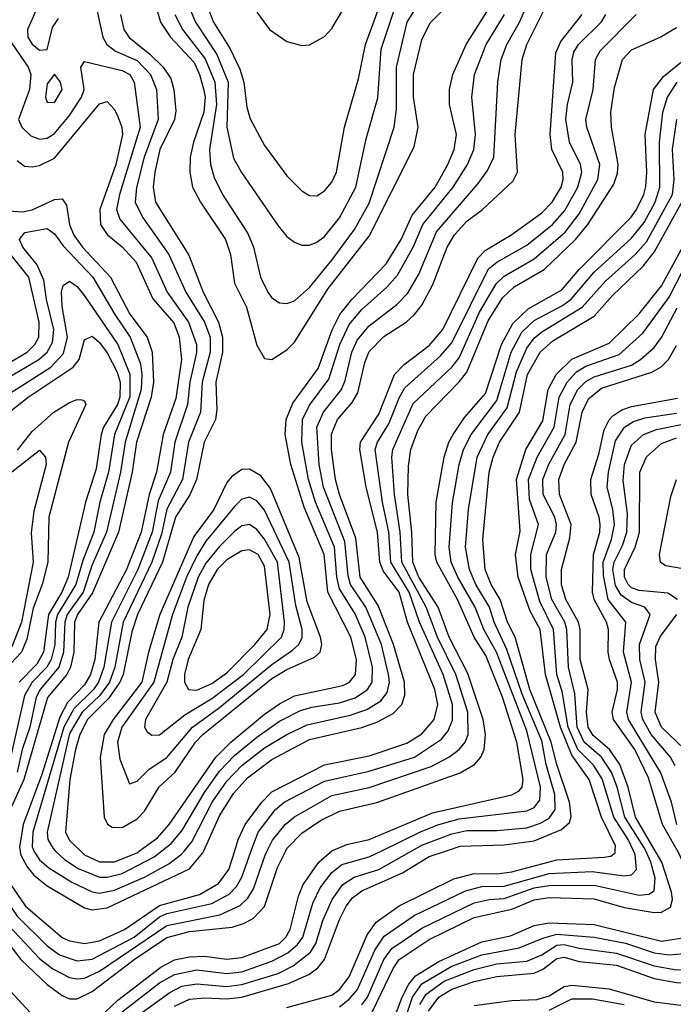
# Model space of a CAD drawing. Header units: inches. Extents: x 990535 to 1117859, y 769386 to 892122.
# Tile 929 of 1056: x 1077417 to 1079161, y 859591 to 862217. Entities that reach past the tile are written whole.
import ezdxf

# ---------------------------------------------------------------- set-up
doc = ezdxf.new("R2010")
doc.units = ezdxf.units.IN
doc.header["$MEASUREMENT"] = 0
doc.layers.add('B0875', color=7, linetype='Continuous')
doc.layers.add('B0876', color=7, linetype='Continuous')

msp = doc.modelspace()

# ---------------------------------------------------------------- linework, layer by layer
at = {"layer": 'B0875', "color": 5}
msp.add_line((1078250, 859999.9, 4080), (1078250.2, 860000, 4080), dxfattribs=at)
for points, elevation in [([(1077250.2, 860000), (1077260.8, 859900.8), (1077270, 859856), (1077357.7, 859670), (1077370, 859649.5), (1077443.9, 859570)], 4080), ([(1077295.4, 860000), (1077301.7, 859941.7), (1077312.8, 859892.8), (1077370, 859775.4), (1077420.3, 859710), (1077490, 859643.8), (1077530, 859613.9), (1077550, 859605.3), (1077570, 859604.8), (1077610, 859624.9), (1077722.6, 859710), (1077810, 859768.7), (1077870, 859785.2), (1077983.6, 859796.4), (1078014.3, 859805.7), (1078040.1, 859819.8), (1078070, 859851.7), (1078104.5, 859955.5), (1078126.9, 860000)], 4120), ([(1077318, 860000), (1077322.8, 859962.8), (1077337.1, 859910), (1077370.4, 859830.4), (1077390, 859797.9), (1077470, 859713.2), (1077505, 859685), (1077550, 859662.5), (1077570, 859658.3), (1077590, 859660.3), (1077630, 859679.3), (1077810, 859801), (1077951, 859829), (1078005.5, 859854.5), (1078026, 859874), (1078041.2, 859898.8), (1078071.9, 859988.1), (1078077.6, 860000)], 4140), ([(1077341.3, 860000), (1077345.8, 859970), (1077365, 859910), (1077390, 859856.1), (1077410, 859825.5), (1077490, 859746.4), (1077522.8, 859722.8), (1077570, 859706.2), (1077610, 859710.9), (1077722.7, 859770), (1077790, 859823.7), (1077810, 859832.5), (1077930, 859859.7), (1077976, 859884), (1077995.6, 859904.4), (1078009.7, 859930), (1078035.1, 860000)], 4160), ([(1077365.2, 860000), (1077369.8, 859970), (1077390, 859914.3), (1077432.7, 859852.7), (1077530, 859768.8), (1077550, 859759.9), (1077590, 859752.4), (1077630, 859759.7), (1077696.6, 859790), (1077790, 859854.2), (1077896.5, 859883.5), (1077947.6, 859912.4), (1077974.7, 859950), (1077990.8, 860000)], 4180), ([(1077417.8, 860000), (1077419.4, 859990), (1077436.8, 859956.8), (1077455, 859935), (1077490, 859906.5), (1077590, 859848.3), (1077610, 859842.4), (1077650, 859847.6), (1077870, 859951.5), (1077905.4, 859994.6), (1077907.9, 860000)], 4220), ([(1077454.7, 860000), (1077456.3, 859996.3), (1077470, 859976.1), (1077494.9, 859954.9), (1077556, 859916), (1077610, 859890.7), (1077630, 859887.3), (1077670, 859894.8), (1077750, 859929.8), (1077814.9, 859965.1), (1077849, 859991), (1077856.4, 860000)], 4240), ([(1077512, 860000), (1077536.7, 859976.7), (1077572.8, 859952.8), (1077630, 859929.8), (1077650, 859929.6), (1077690, 859939.8), (1077776, 859984), (1077796.5, 860000)], 4260), ([(1077579, 860000), (1077590, 859989.6), (1077630, 859970.9), (1077670, 859970.2), (1077730, 859995), (1077736.9, 860000)], 4280), ([(1077645.2, 859570), (1077678.8, 859601.2), (1077793.4, 859690), (1077830, 859708.9), (1077870, 859717.2), (1077910, 859719.1), (1077970, 859711.3), (1078010, 859715.6), (1078110, 859753.1), (1078127.5, 859770), (1078139.1, 859790), (1078160.7, 859879.3), (1078173.4, 859910), (1078215.2, 859970), (1078250, 859999.9)], 4080), ([(1077690, 859570.6), (1077790, 859647.7), (1077830, 859670.4), (1077890, 859682.5), (1077970, 859673), (1078010, 859677.6), (1078090, 859705.6), (1078132.3, 859727.7), (1078158.5, 859750), (1078172.2, 859770), (1078199.5, 859860.5), (1078219.1, 859900.9), (1078250, 859942.2), (1078276.6, 859963.4), (1078350, 859983.7), (1078383.1, 860000)], 4060), ([(1077710, 859545), (1077817.8, 859622.2), (1077850, 859638.6), (1077890, 859645.4), (1077970, 859638.3), (1078010, 859643.1), (1078107.1, 859672.9), (1078146.8, 859693.2), (1078193.1, 859730), (1078206.8, 859753.2), (1078226, 859814), (1078250.4, 859870), (1078279.6, 859910), (1078309.9, 859930), (1078375, 859950), (1078463, 860000)], 4040), ([(1077830, 859585.5), (1077870, 859604.2), (1077910, 859607.6), (1077970, 859604.9), (1078010, 859609.9), (1078134, 859646), (1078188.7, 859670), (1078212.2, 859687.8), (1078230, 859710), (1078270, 859816.6), (1078287.9, 859852.1), (1078305.1, 859874.9), (1078330, 859893.1), (1078438.8, 859941.2), (1078510, 859984.9), (1078555.7, 860000)], 4020), ([(1078130, 859581.8), (1078250, 859614.7), (1078270, 859630.1), (1078295.9, 859664.1), (1078344.4, 859775.6), (1078368.4, 859810), (1078430, 859852.9), (1078575.1, 859924.9), (1078630, 859939.4), (1078690, 859938.6), (1078730, 859943.7), (1078850, 859976), (1078976.8, 859983.2), (1078994.2, 859985.8), (1079005.8, 859994.2), (1079006.1, 860000)], 3980), ([(1078270, 859583.8), (1078296.1, 859603.9), (1078318, 859630), (1078364.7, 859735.3), (1078390, 859772.3), (1078470, 859827.8), (1078606.7, 859893.3), (1078650, 859904.7), (1078710, 859906.1), (1078830, 859939.2), (1078944.6, 859944.6), (1079030, 859933), (1079050, 859935.8), (1079063.4, 859950), (1079059.7, 859990), (1079055, 860000)], 3960), ([(1078330, 859589.1), (1078345.2, 859610), (1078388.5, 859710), (1078410, 859739.4), (1078490, 859794), (1078630, 859860.8), (1078670, 859870), (1078710, 859872.7), (1078790, 859901.5), (1078830, 859907.3), (1078950, 859908.2), (1079070, 859882.1), (1079095.7, 859884.3), (1079110, 859893.5), (1079112.9, 859927.1), (1079101.7, 859970), (1079087.5, 860000)], 3940), ([(1078357.9, 859570), (1078413.8, 859686.2), (1078430, 859710.5), (1078510, 859763), (1078630, 859822.4), (1078730, 859844.6), (1078790, 859869.4), (1078830, 859875.3), (1078950, 859871.8), (1079030, 859848.7), (1079110, 859835.2), (1079130, 859836.1), (1079154.2, 859850), (1079159, 859870), (1079156.4, 859890), (1079130.2, 859969.8), (1079112.6, 860000)], 3920), ([(1078407.4, 859530), (1078437.5, 859610), (1078455.8, 859644.2), (1078473.6, 859666.4), (1078535.1, 859704.9), (1078650, 859756.8), (1078726.6, 859773.4), (1078790, 859800.5), (1078830, 859807.8), (1078950, 859803.5), (1079130, 859759.3), (1079208.7, 859771.3), (1079230, 859781.7), (1079236.3, 859790), (1079235.3, 859830), (1079212.8, 859910), (1079177.8, 859990), (1079172.1, 860000)], 3880), ([(1078438.5, 859530), (1078464.8, 859610), (1078490, 859644.8), (1078568.6, 859691.4), (1078650, 859722.6), (1078750, 859741.6), (1078812.6, 859767.4), (1078850, 859777.6), (1078950.2, 859769.8), (1079033.3, 859753.3), (1079110, 859727.5), (1079150, 859722.1), (1079248.5, 859731.5), (1079270, 859740.4), (1079277.8, 859750), (1079281.8, 859770), (1079278.2, 859790), (1079242.2, 859910), (1079211.5, 859990), (1079206.4, 860000)], 3860), ([(1078484.7, 859590), (1078502.1, 859617.9), (1078550, 859652.2), (1078630, 859683.6), (1078690, 859698.4), (1078770, 859706), (1078810, 859722.2), (1078850, 859748.4), (1078870, 859750), (1078910, 859740.4), (1079010, 859727.4), (1079110, 859693.3), (1079170, 859682.6), (1079290, 859684.2), (1079310, 859704.5), (1079318.5, 859730), (1079318.2, 859770), (1079290, 859839), (1079244.4, 859990), (1079239.7, 860000)], 3840), ([(1078508, 859572), (1078535.4, 859610), (1078570, 859631), (1078630, 859651.6), (1078690, 859664.6), (1078790, 859673.8), (1078815, 859685), (1078850, 859712.8), (1078870, 859716.6), (1078910, 859704.5), (1079010, 859695.2), (1079110, 859659.3), (1079170, 859648.8), (1079230, 859646.6), (1079290, 859624.7), (1079310, 859622.4), (1079322.6, 859630), (1079333, 859647), (1079348, 859710), (1079348.5, 859770), (1079315.3, 859850), (1079302.8, 859910), (1079275.5, 859990), (1079270.7, 860000)], 3820), ([(1078630, 859587.8), (1078730, 859600.7), (1078797, 859603), (1078830, 859613.5), (1078870, 859637.9), (1078890, 859641.5), (1078990, 859632), (1079110, 859597.6), (1079210, 859584.7)], 3780), ([(1078830, 859574.9), (1078890, 859605.6), (1078945.3, 859605.3), (1079030, 859590)], 3760)]:
    msp.add_lwpolyline(points, dxfattribs=dict(at, elevation=elevation))
at = {"layer": 'B0876', "color": 5}
msp.add_line((1078250, 859999.9, 4080), (1078250.2, 860000, 4080), dxfattribs=at)
for points, elevation in [([(1077856.4, 860000), (1077876.3, 860023.7), (1077930.9, 860130), (1077970, 860186), (1078010, 860227.3), (1078070, 860274.2), (1078130, 860310.5), (1078184.3, 860335.7), (1078298.7, 860361.3), (1078343.3, 860376.8), (1078380.4, 860399.6), (1078397.7, 860422.3), (1078403.4, 860450), (1078401.3, 860470), (1078382.3, 860550), (1078340.3, 860650), (1078299.8, 860710), (1078293.5, 860733.5), (1078284.8, 860824.8), (1078228, 860970), (1078216.1, 861030), (1078209.8, 861130.2), (1078227.6, 861170), (1078275.4, 861230), (1078285.7, 861254.3), (1078303, 861330), (1078317.8, 861362.2), (1078350, 861400.4), (1078423.4, 861456.6), (1078452.4, 861487.6), (1078482, 861538), (1078529.5, 861650.5), (1078640.7, 861779.3), (1078665.8, 861814.2), (1078682, 861850), (1078692.8, 862050), (1078701.9, 862110), (1078716.8, 862150), (1078750.7, 862210), (1078787.5, 862292.5)], 4240), ([(1077736.9, 860000), (1077785, 860035), (1077815.5, 860070), (1077940, 860250), (1077980.6, 860290), (1078070, 860364.1), (1078110, 860392.3), (1078150, 860413), (1078279.4, 860440.6), (1078296.8, 860450), (1078313.3, 860470), (1078315.5, 860510), (1078300.5, 860570), (1078239, 860690), (1078229.1, 860790), (1078176.1, 860916.1), (1078140.9, 861030), (1078125.6, 861110), (1078127.7, 861150), (1078146, 861194), (1078213.5, 861286.5), (1078250.6, 861389.4), (1078271.2, 861430), (1078303, 861470), (1078394.8, 861565.2), (1078434.8, 861630), (1078464.4, 861695.6), (1078525.3, 861770), (1078559.3, 861830), (1078576.4, 861870), (1078582.5, 861910), (1078563.6, 861990), (1078564.4, 862030), (1078572.8, 862070), (1078608.2, 862150), (1078678.3, 862261.7)], 4280), ([(1077781.3, 862250), (1077792.9, 862210), (1077819.8, 862170), (1077882.1, 862102), (1077897.2, 862070), (1077907.5, 862032.5), (1077911.5, 862010), (1077907.9, 861970), (1077880.8, 861890), (1077872.2, 861850), (1077871.2, 861810), (1077877.8, 861770), (1077899, 861730), (1077966.4, 861630), (1077979.3, 861590), (1077990, 861513.7), (1078021.9, 861450), (1078050, 861348.8), (1078070, 861312.9), (1078090, 861310.2), (1078130, 861336.2), (1078150, 861356.1), (1078240.3, 861499.7), (1078350, 861639), (1078470, 861877.5), (1078480.1, 861930), (1078468.3, 862010), (1078468.3, 862070), (1078490, 862163.2), (1078512.2, 862207.8), (1078570, 862266.8)], 4320), ([(1077907.9, 860000), (1077950, 860093.1), (1077987.3, 860152.7), (1078025.3, 860194.7), (1078090, 860243.5), (1078190, 860296.5), (1078330, 860328.6), (1078370, 860343.1), (1078413.5, 860366.5), (1078436.4, 860390), (1078444.9, 860415.1), (1078443.6, 860450), (1078414.4, 860550), (1078373.9, 860653.9), (1078325.6, 860730), (1078313.6, 860833.6), (1078270.1, 860950), (1078259.5, 860990), (1078249, 861070), (1078248.9, 861111.1), (1078265.3, 861150), (1078304.2, 861195.8), (1078319, 861221), (1078337.6, 861302.4), (1078350, 861331.6), (1078388.7, 861371.3), (1078448.6, 861410), (1078470.9, 861430), (1078490, 861454.8), (1078519.7, 861510), (1078557.8, 861610), (1078577, 861643), (1078610, 861679), (1078651.6, 861710), (1078733.6, 861786.4), (1078745.4, 861810), (1078739.1, 861910), (1078758, 862110), (1078770.4, 862150), (1078829.6, 862270.4)], 4220), ([(1077909.8, 862270), (1077934.3, 862210), (1077978.5, 862138.5), (1078004.4, 862084.4), (1078015, 862050), (1078023.1, 861983.1), (1078032.1, 861952.1), (1078070, 861881.1), (1078130, 861799.8), (1078170, 861759.7), (1078190, 861747.5), (1078210, 861746.8), (1078230, 861759.8), (1078250, 861783), (1078262.3, 861810), (1078283.9, 861930), (1078320.8, 862059.2), (1078339.5, 862150), (1078376.6, 862250)], 4380), ([(1078050, 862236.3), (1078083.3, 862190), (1078130, 862158), (1078170, 862147.8), (1078190.4, 862149.7), (1078230, 862172), (1078250, 862193.2), (1078300.6, 862279.4)], 4420), ([(1077464.4, 862250), (1077437.3, 862190), (1077438.7, 862170), (1077450, 862151.1), (1077470, 862135), (1077490, 862136.9), (1077504.7, 862195.3), (1077520.4, 862219.6)], 4260), ([(1077622.4, 862242.4), (1077638.9, 862170), (1077649.7, 862150), (1077672.8, 862132.8), (1077730, 862107.6), (1077766.2, 862070), (1077782.1, 862030), (1077786.5, 861950), (1077749.2, 861850), (1077729, 861769), (1077725.5, 861730), (1077744.3, 861690), (1077815.2, 861590), (1077860.4, 861490), (1077909.8, 861410), (1077925.3, 861370), (1077925.3, 861330), (1077903.5, 861250), (1077899.7, 861170), (1077867.8, 861090), (1077851.4, 860990), (1077810, 860910.8), (1077795.8, 860844.2), (1077769.5, 860770), (1077693, 860610), (1077670.4, 860490), (1077656.3, 860450), (1077630, 860413), (1077583.2, 860370), (1077550, 860312.6), (1077490, 860050), (1077492.2, 860030), (1077505.8, 860005.8), (1077512, 860000)], 4260), ([(1077830.9, 862230), (1077851.7, 862190), (1077912.1, 862112.1), (1077937.8, 862050), (1077942.1, 861990), (1077923.2, 861870), (1077925.9, 861830), (1077935.7, 861795.7), (1077958.2, 861750), (1078026.2, 861646.2), (1078040.8, 861610), (1078059.3, 861530), (1078078.7, 861490), (1078090, 861475), (1078110, 861461.7), (1078130, 861459.8), (1078150, 861466.6), (1078190, 861502.7), (1078250, 861575.5), (1078310, 861656.6), (1078350, 861727.5), (1078416.7, 861930), (1078422.2, 861977.8), (1078422.3, 862090), (1078451, 862210), (1078476, 862250)], 4340), ([(1077868.9, 862250), (1077885.9, 862210), (1077943.3, 862123.3), (1077973.3, 862050), (1077969.8, 861929.8), (1077987.6, 861847.6), (1078009.2, 861809.2), (1078106.4, 861666.4), (1078130, 861638.2), (1078150, 861623), (1078170, 861615.3), (1078190, 861615.4), (1078210, 861622.9), (1078230, 861638.3), (1078270, 861688.1), (1078314.4, 861770), (1078341.4, 861898.6), (1078372.3, 862007.7), (1078381.7, 862138.3), (1078419.3, 862250)], 4360), ([(1077686.2, 862230), (1077695.2, 862190), (1077708.8, 862168.8), (1077764.6, 862124.6), (1077799.6, 862090), (1077820, 862060), (1077828.7, 862030), (1077833.3, 861973.3), (1077830.2, 861950), (1077791.2, 861870), (1077777.6, 861810), (1077773.4, 861770), (1077779.4, 861730), (1077868.6, 861588.6), (1077906.7, 861490), (1077947.1, 861410), (1077958.4, 861370), (1077958.3, 861330), (1077940.8, 861250), (1077943.1, 861176.9), (1077939.8, 861150), (1077909.6, 861090), (1077888.8, 860990), (1077870.9, 860949.1), (1077832.5, 860890), (1077797.6, 860770), (1077731.5, 860630), (1077716.2, 860583.8), (1077692.8, 860470), (1077683.9, 860450), (1077653.9, 860406.1), (1077597.8, 860350), (1077577.2, 860310), (1077565.4, 860270), (1077550.8, 860190), (1077539.5, 860050), (1077550, 860027.4), (1077579, 860000)], 4280), ([(1077796.5, 860000), (1077820.9, 860019.1), (1077850, 860053.4), (1077910, 860155.1), (1077950, 860212.1), (1077990, 860254.5), (1078050, 860302.7), (1078110, 860345.5), (1078166.2, 860373.8), (1078196.9, 860383.1), (1078270, 860394.5), (1078311.8, 860408.2), (1078344.8, 860430), (1078357.5, 860450), (1078358.7, 860490), (1078339.1, 860570), (1078311.9, 860631.9), (1078270, 860699), (1078263.3, 860730), (1078257.4, 860810), (1078206.2, 860930), (1078187.9, 860990), (1078170, 861090), (1078171.7, 861150), (1078190, 861188.2), (1078242.3, 861257.7), (1078271.1, 861350), (1078296.6, 861403.4), (1078330, 861443.3), (1078397.1, 861502.8), (1078425.2, 861534.8), (1078468.2, 861611.8), (1078492.9, 861670), (1078573.4, 861770), (1078612, 861830), (1078629.1, 861870), (1078633.6, 861910), (1078624, 862010), (1078630.9, 862070), (1078661.9, 862150), (1078710.7, 862230)], 4260), ([(1077990.8, 860000), (1078000.4, 860030), (1078018.6, 860070), (1078063, 860130), (1078090, 860157.3), (1078230, 860229), (1078350, 860253.7), (1078450, 860287.2), (1078490, 860312.1), (1078523.1, 860350), (1078532.7, 860390), (1078524.6, 860430), (1078451.6, 860610), (1078429.5, 860690), (1078387, 860747), (1078377.7, 860770), (1078371.7, 860850), (1078341.3, 860970), (1078324.6, 861070), (1078326.8, 861090), (1078375.3, 861164.7), (1078417.2, 861270), (1078443.1, 861296.9), (1078510, 861347.3), (1078545.8, 861390), (1078639.2, 861580.8), (1078659.4, 861600.6), (1078730, 861643.3), (1078810, 861701.2), (1078838.2, 861730), (1078861.6, 861770), (1078867.2, 861790), (1078866.1, 861810), (1078837.3, 861870), (1078832.4, 861910), (1078847.9, 862127.8), (1078861.5, 862158.5), (1078917.6, 862230)], 4180), ([(1078035.1, 860000), (1078053.2, 860050), (1078099.5, 860110), (1078122.8, 860130), (1078230, 860185.7), (1078350, 860212.5), (1078470.9, 860250), (1078542.3, 860297.7), (1078560.4, 860319.6), (1078572, 860348), (1078572.1, 860390), (1078546.8, 860470), (1078483.7, 860610), (1078456, 860690), (1078407.6, 860770), (1078401.9, 860850), (1078384.9, 860930), (1078365.8, 861070), (1078371.9, 861090), (1078401.7, 861138.3), (1078430.1, 861209.9), (1078444.9, 861235.1), (1078539.7, 861320.3), (1078570, 861355), (1078668, 861552), (1078690, 861570.3), (1078770, 861615.5), (1078838.6, 861670), (1078871.9, 861708.1), (1078906.4, 861770), (1078917.5, 861810), (1078913.3, 861830), (1078884.5, 861890), (1078874.7, 861950), (1078878.5, 861990), (1078893.2, 862050), (1078891.6, 862110), (1078895.9, 862130), (1078908.4, 862150), (1078969.2, 862210.8), (1078981.6, 862230)], 4160), ([(1078077.6, 860000), (1078091.3, 860028.7), (1078125.1, 860070), (1078150, 860090.9), (1078250, 860147.3), (1078350, 860168.7), (1078514.8, 860225.2), (1078562.1, 860250), (1078589.5, 860270), (1078605.7, 860290), (1078613.5, 860310), (1078612.9, 860370), (1078581, 860470), (1078532.1, 860570), (1078501.5, 860650), (1078436.8, 860770), (1078432.3, 860850), (1078417.5, 860950), (1078410.2, 861049.8), (1078412.8, 861070), (1078467.1, 861192.9), (1078570, 861290.1), (1078590, 861314.3), (1078643.9, 861436.1), (1078688.1, 861511.9), (1078710, 861532.8), (1078790, 861578.4), (1078872.8, 861650), (1078910, 861698.7), (1078960.2, 861790), (1078965.5, 861830), (1078930.6, 861930), (1078928.1, 861950), (1078947.3, 862030), (1078953.7, 862110), (1078966.3, 862133.7), (1079062, 862230)], 4140), ([(1078126.9, 860000), (1078130, 860006.1), (1078170, 860047.3), (1078219.3, 860080.7), (1078270, 860105.8), (1078370, 860128.5), (1078592, 860208), (1078630.3, 860230), (1078647.4, 860250), (1078656.1, 860270), (1078660.4, 860310), (1078653.9, 860350), (1078613, 860473), (1078563.3, 860570), (1078533.3, 860650), (1078482.3, 860730), (1078465.8, 860770), (1078463.7, 860850), (1078453, 860950), (1078454.1, 861025.9), (1078460.7, 861070), (1078479.4, 861120.6), (1078500.7, 861159.3), (1078590, 861250.7), (1078610, 861276.7), (1078666.8, 861413.2), (1078705.2, 861474.8), (1078736.3, 861503.7), (1078817, 861550), (1078900.2, 861630), (1078933.3, 861670), (1079002.5, 861777.5), (1079012.5, 861807.5), (1079013.8, 861830), (1078996.3, 861930), (1078994.4, 861970), (1079004.4, 862035.6), (1079025.3, 862110), (1079050, 862136.5), (1079126.6, 862170), (1079170, 862195.5)], 4120), ([(1077395, 862155), (1077439.6, 862090), (1077446.4, 862070), (1077442.9, 862030), (1077413.6, 861950), (1077422.8, 861930), (1077446.8, 861906.8), (1077470, 861897.7), (1077490, 861900.3), (1077510, 861913), (1077550, 861960.8), (1077582.1, 862010), (1077588.6, 862030), (1077579.9, 862090), (1077590, 862104.6), (1077690, 862080.6), (1077711.1, 862070), (1077722.6, 862050), (1077738.6, 861930), (1077682.9, 861750), (1077675.2, 861710), (1077684.3, 861684.3), (1077770, 861580.9), (1077810.6, 861490), (1077867.7, 861410), (1077888.9, 861350), (1077888.6, 861328.6), (1077870.8, 861250), (1077865, 861190), (1077830.9, 861090), (1077819.7, 861010), (1077786.9, 860933.1), (1077770.7, 860850), (1077732.1, 860750), (1077661.5, 860610), (1077641.8, 860490), (1077627.4, 860450), (1077614, 860430), (1077561.6, 860378.4), (1077534.3, 860330), (1077452.2, 860050), (1077450.4, 860010.4), (1077454.7, 860000)], 4240), ([(1078250.2, 860000), (1078290, 860016.7), (1078350, 860029.8), (1078519, 860101), (1078730.6, 860149.4), (1078750, 860159.9), (1078757.6, 860170), (1078760.5, 860190), (1078743.7, 860290), (1078705, 860410), (1078660.9, 860520.9), (1078630.1, 860570), (1078585.4, 860670), (1078529.8, 860770), (1078526.1, 860790), (1078528.1, 860930), (1078549.3, 861050), (1078561.9, 861090), (1078573.8, 861110), (1078604.4, 861155.6), (1078660.1, 861219.9), (1078703.1, 861350), (1078733.4, 861406.6), (1078774.2, 861445.8), (1078863.9, 861496.1), (1078910, 861550), (1079048.5, 861690), (1079062.7, 861710), (1079082.2, 861750), (1079087.9, 861772.1), (1079090.7, 861810), (1079085.9, 861910), (1079108.8, 862030), (1079135.1, 862064.9), (1079263.9, 862170)], 4080), ([(1078383.1, 860000), (1078488.2, 860051.8), (1078535.3, 860070), (1078590, 860085), (1078770, 860106.8), (1078790, 860115.2), (1078804.8, 860135.2), (1078806.4, 860170), (1078770, 860319.7), (1078689.2, 860530), (1078655.9, 860590), (1078632.5, 860650), (1078586.2, 860730), (1078568.3, 860770), (1078563, 860810), (1078572, 860928), (1078589.6, 861030.4), (1078601.4, 861070), (1078622.2, 861110), (1078690, 861200.8), (1078728.2, 861330), (1078757.1, 861382.9), (1078790, 861414.4), (1078865.9, 861454.1), (1078888.7, 861471.3), (1078950, 861543.4), (1079050, 861633.9), (1079083.9, 861676.1), (1079113.1, 861730), (1079125.6, 861770), (1079124.2, 861890), (1079133.6, 861970), (1079145.7, 862010), (1079171.2, 862050)], 4060), ([(1077410, 861840.8), (1077430, 861826.2), (1077450, 861824), (1077470, 861827.9), (1077510, 861847.5), (1077630, 861992.2), (1077650, 861998.5), (1077670, 861977.4), (1077678.7, 861958.7), (1077689.7, 861930), (1077691, 861910), (1077673.2, 861830), (1077631.1, 861710), (1077632.5, 861670), (1077650, 861643.7), (1077690.6, 861610.6), (1077727.7, 861570), (1077772.3, 861472.3), (1077828, 861408), (1077842.7, 861370), (1077848.3, 861310), (1077833.6, 861206.4), (1077800.1, 861110), (1077782.3, 861010), (1077762.2, 860950), (1077741.3, 860850), (1077701.8, 860750), (1077627.9, 860610), (1077617.1, 860510), (1077605.8, 860470), (1077590, 860442.4), (1077544.9, 860395.1), (1077523.8, 860356.2), (1077476.2, 860203.8), (1077426.5, 860070), (1077416.3, 860010), (1077417.8, 860000)], 4220), ([(1078463, 860000), (1078490, 860015.4), (1078570, 860045.4), (1078610, 860053.9), (1078690, 860054.1), (1078770, 860061.6), (1078806.7, 860073.3), (1078830, 860086.7), (1078845.7, 860110), (1078845.2, 860150), (1078822, 860230), (1078810, 860293), (1078757.8, 860417.8), (1078717, 860537), (1078683.2, 860610), (1078670.9, 860650), (1078634.5, 860710), (1078617, 860750), (1078606.3, 860810), (1078615.1, 860910), (1078637.7, 861050), (1078666.4, 861110), (1078718.2, 861181.8), (1078742.4, 861277.6), (1078770, 861340.4), (1078790, 861367.3), (1078810, 861383.9), (1078918.4, 861450), (1078980.4, 861519.6), (1079059.9, 861590), (1079090, 861624.3), (1079158.8, 861750), (1079163.4, 861790), (1079159.2, 861870), (1079170.6, 861950)], 4040), ([(1077387, 861707), (1077424.5, 861704.5), (1077450.6, 861709.4), (1077510, 861737.2), (1077530, 861738.5), (1077541.5, 861721.5), (1077550, 861670), (1077561.7, 861641.7), (1077584.6, 861610), (1077659.1, 861530), (1077711.2, 861431.2), (1077757.2, 861370), (1077770.8, 861330), (1077773.9, 861250), (1077767.6, 861210), (1077728.8, 861090), (1077717.2, 861010), (1077681, 860850), (1077611.6, 860688.4), (1077571.3, 860630), (1077562.8, 860610), (1077561.3, 860530), (1077552.1, 860490), (1077542.6, 860470), (1077491.4, 860408.6), (1077427.9, 860190), (1077373.4, 860070)], 4180), ([(1078555.7, 860000), (1078592, 860012), (1078710, 860015.5), (1078790, 860026.3), (1078863.3, 860056.7), (1078884.2, 860075.8), (1078888.6, 860091.4), (1078884.6, 860130), (1078850.3, 860230.3), (1078835.7, 860290), (1078778.6, 860430), (1078738.8, 860570), (1078719.1, 860610), (1078699.4, 860670), (1078675.2, 860710), (1078659.4, 860750), (1078652.5, 860830), (1078669.5, 861010), (1078680.1, 861050), (1078697.6, 861090), (1078750.4, 861169.7), (1078772.3, 861270), (1078805.6, 861330), (1078839.6, 861360.4), (1078950, 861425.5), (1078999, 861481), (1079080.9, 861559.1), (1079110, 861596.4), (1079195.4, 861750)], 4020), ([(1077368.5, 861251.5), (1077468.4, 861310), (1077490.4, 861330), (1077504.1, 861355.9), (1077508.4, 861390), (1077488.4, 861470), (1077481.6, 861521.6), (1077463.1, 861563.1), (1077425.2, 861610), (1077416.1, 861630), (1077430.7, 861649.3), (1077490, 861659.5), (1077510, 861645), (1077532.9, 861613), (1077611.7, 861530), (1077670.5, 861430), (1077712, 861370), (1077739.1, 861299.1), (1077743.1, 861270), (1077741.5, 861230), (1077698.1, 861090), (1077686, 861010), (1077648.9, 860850), (1077610, 860763), (1077585.9, 860690), (1077543.5, 860630), (1077537, 860610), (1077533.5, 860530), (1077521.7, 860490), (1077471.3, 860430), (1077460.8, 860410), (1077444.1, 860330), (1077423.7, 860270), (1077409.9, 860209.8)], 4160), ([(1077334.9, 861270), (1077437.1, 861330), (1077457.4, 861350), (1077468, 861370), (1077469, 861410), (1077441.5, 861530), (1077377.5, 861610)], 4180), ([(1079006.1, 860000), (1079006.9, 860013.1), (1078969.8, 860089.8), (1078936.6, 860190), (1078890, 860254.9), (1078860, 860330), (1078820.4, 860470), (1078805.5, 860590), (1078779.1, 860639.1), (1078747.2, 860730), (1078740.5, 860790), (1078752.2, 860852.2), (1078742.4, 860990), (1078767.3, 861070), (1078812.9, 861147.1), (1078827.2, 861230), (1078848.4, 861270), (1078890, 861311), (1078990, 861353.9), (1079070, 861432.5), (1079130, 861507), (1079187.3, 861612.7)], 3980), ([(1079055, 860000), (1079040.8, 860030), (1079002.2, 860090), (1078971.5, 860191.5), (1078948.7, 860228.7), (1078906.7, 860270), (1078880.6, 860330), (1078864.5, 860424.5), (1078850.6, 860470), (1078841.8, 860590), (1078804.6, 860664.6), (1078781.4, 860750), (1078780.7, 860790), (1078801.2, 860870), (1078777.3, 860937.3), (1078774.9, 860990), (1078797.7, 861050), (1078843.3, 861130), (1078856.3, 861210), (1078877.6, 861250), (1078903, 861277), (1078927.5, 861292.5), (1079016.8, 861323.2), (1079079.9, 861380.1), (1079150, 861476.5), (1079208.8, 861591.2)], 3960), ([(1077370, 861207.6), (1077500.4, 861290), (1077534.1, 861325.9), (1077544.4, 861370), (1077530, 861451.8), (1077528.5, 861491.5), (1077532.6, 861507.4), (1077550, 861519.5), (1077570, 861505.4), (1077590, 861480.4), (1077679, 861350), (1077711.1, 861271.1), (1077711, 861211), (1077669.9, 861110), (1077653.5, 861010), (1077630.6, 860930), (1077614.6, 860850), (1077585.5, 860774.5), (1077567.1, 860710), (1077518.2, 860630), (1077512.9, 860610), (1077510.4, 860549.6), (1077501, 860510), (1077489.7, 860490), (1077450, 860449.7), (1077430, 860414), (1077383.5, 860210)], 4140), ([(1079087.5, 860000), (1079082.8, 860010), (1079032.2, 860090), (1079011.3, 860170), (1078996, 860210), (1078969.9, 860249.9), (1078923.2, 860290), (1078904.6, 860330), (1078898.5, 860418.5), (1078881.2, 860490), (1078877.1, 860590), (1078871.4, 860610), (1078837.2, 860670), (1078822.3, 860730), (1078822.7, 860790), (1078847.4, 860850), (1078849.7, 860870), (1078845, 860890), (1078813.7, 860950), (1078812.9, 860990), (1078829, 861031), (1078872.7, 861110), (1078886.1, 861190), (1078906.6, 861230), (1078928.2, 861251.8), (1078950, 861264), (1079050, 861295.5), (1079073.4, 861310), (1079110, 861342.5), (1079130, 861368.7), (1079171.9, 861448.1)], 3940), ([(1077388.6, 861170), (1077439.9, 861210), (1077559.5, 861290), (1077575.3, 861310), (1077590, 861362.8), (1077610, 861372.3), (1077630, 861356), (1077650, 861328.2), (1077676.9, 861276.9), (1077684.9, 861250), (1077684.2, 861210), (1077677.7, 861190), (1077640.9, 861130), (1077634.2, 861110), (1077621.1, 861018.9), (1077592.4, 860930), (1077546.2, 860730), (1077529.2, 860690), (1077493.6, 860630), (1077480.7, 860530), (1077462.4, 860497.6), (1077415.1, 860450)], 4120), ([(1079112.6, 860000), (1079060.2, 860090), (1079040.9, 860170), (1079018.7, 860230), (1078991.1, 860270), (1078947.5, 860307.6), (1078934.2, 860330), (1078929.5, 860370), (1078934.2, 860430), (1078912.7, 860510), (1078912.8, 860590), (1078908.3, 860610), (1078874.2, 860670), (1078863.2, 860710), (1078862.7, 860750), (1078885.5, 860834.5), (1078889, 860870), (1078857.2, 860950), (1078855.3, 860990), (1078870.2, 861030), (1078902.2, 861090), (1078917.6, 861170), (1078934.8, 861205.2), (1078970, 861233.9), (1079103.7, 861276.3), (1079129.1, 861290.9), (1079148.6, 861310), (1079170, 861347.9)], 3920), ([(1079172.1, 860000), (1079132.1, 860070), (1079095, 860195), (1079058.4, 860270), (1079001.7, 860350), (1078998.5, 860370), (1079012.7, 860430), (1079012.6, 860450), (1078990.6, 860510), (1078987, 860530), (1078988.5, 860590), (1078983.2, 860610), (1078950.3, 860670), (1078945.5, 860690), (1078948.3, 860790), (1078965.2, 860850), (1078966.4, 860870), (1078963.7, 860890), (1078942.2, 860950), (1078941.1, 860990), (1078962.6, 861057.4), (1078977.1, 861122.9), (1078990, 861149.3), (1079000.1, 861159.9), (1079024, 861176), (1079050, 861184.5), (1079172.6, 861207.4)], 3880), ([(1077411.1, 861068.9), (1077450, 861118.5), (1077508.1, 861170), (1077550, 861195.3), (1077570, 861203.4), (1077583.1, 861203.1), (1077590, 861200.2), (1077593.5, 861190), (1077547.6, 861090), (1077494.8, 860890), (1077492.1, 860770), (1077477.1, 860710), (1077453, 860647), (1077435.9, 860564.1), (1077422, 860530), (1077365.4, 860470)], 4080), ([(1079171.1, 860070), (1079156.1, 860130), (1079128.3, 860208.3), (1079042.1, 860350), (1079036.9, 860370), (1079049.6, 860450), (1079028.7, 860530), (1079034.9, 860610), (1078987.5, 860670), (1078974.6, 860734.6), (1078973.8, 860770), (1078996.6, 860830), (1079004, 860870), (1078999.8, 860910), (1078984.5, 860970), (1078988.3, 861010), (1079006.6, 861093.4), (1079030.7, 861130), (1079055.1, 861144.9), (1079085.1, 861154.9), (1079170, 861167.2)], 3860), ([(1079166.2, 860226.2), (1079153.8, 860250), (1079102.2, 860310), (1079080.1, 860350), (1079075.3, 860370), (1079085.9, 860450), (1079072.1, 860510), (1079070.8, 860550), (1079099.3, 860630), (1079085.2, 860650), (1079050, 860662.4), (1079021.9, 860681.9), (1079007.3, 860707.3), (1079000, 860750), (1079003.4, 860770), (1079026.1, 860814), (1079037.4, 860850), (1079038.9, 860898.9), (1079027.5, 860987.5), (1079031, 861030), (1079050, 861081.6), (1079081.7, 861110), (1079116, 861124), (1079230, 861146.4)], 3840), ([(1079172.4, 860670), (1079147, 860687), (1079070, 860694), (1079050, 860701.6), (1079040.5, 860710), (1079030.9, 860730), (1079031.4, 860750), (1079059.2, 860810), (1079070.8, 860850), (1079071.9, 861010), (1079089.4, 861050.6), (1079130, 861086.1), (1079170, 861101.3)], 3820), ([(1077350, 860974.8), (1077470, 861068.5), (1077485.9, 861050), (1077487.4, 861030), (1077454.6, 860905.4), (1077447.6, 860847.6), (1077453.3, 860770), (1077421.7, 860610), (1077396.2, 860543.8)], 4060), ([(1079208.5, 860748.5), (1079140.4, 860760.4), (1079127.1, 860770), (1079124.4, 860790), (1079154.9, 860945.1), (1079169.6, 860990.4)], 3780), ([(1079190, 860271.8), (1079129.4, 860329.4), (1079113, 860370), (1079122.3, 860450), (1079113.6, 860510), (1079114.9, 860545.1), (1079127.5, 860572.5), (1079171, 860630)], 3820)]:
    msp.add_lwpolyline(points, dxfattribs=dict(at, elevation=elevation))
for points, elevation in [([(1077510, 862071.6), (1077490, 862045.4), (1077486.1, 862010), (1077490, 861996.9), (1077510, 861996.1), (1077530.6, 862030), (1077525.7, 862050)], 4260), ([(1078030, 861017.4), (1078010, 861016.7), (1077982.3, 860997.7), (1077970, 860982.2), (1077935, 860910), (1077881.8, 860838.2), (1077790.9, 860630), (1077760.7, 860530), (1077742.8, 860450), (1077666.4, 860350), (1077642.7, 860310), (1077632, 860250), (1077642.2, 860090), (1077651.2, 860071.2), (1077663.3, 860063.3), (1077690, 860061.8), (1077730, 860085.1), (1077750, 860105.9), (1077789.3, 860170.7), (1077831.4, 860210), (1077886, 860290), (1077905.8, 860310), (1078090, 860459.1), (1078130, 860483.6), (1078204, 860516), (1078218.8, 860530), (1078223.1, 860550), (1078220.1, 860570), (1078184, 860664), (1078162.4, 860782.4), (1078085.9, 860965.9), (1078060.3, 861000.3)], 4320), ([(1078030, 860942.8), (1078010, 860937.9), (1077990, 860918.6), (1077914, 860826), (1077890, 860786.9), (1077862, 860730), (1077825.1, 860630), (1077774.7, 860450), (1077689.7, 860329.7), (1077678.3, 860290), (1077684.6, 860244.6), (1077710, 860178.7), (1077730, 860185.4), (1077762.7, 860217.3), (1077810, 860248.5), (1077877.7, 860330), (1077950, 860381.9), (1078090, 860496.9), (1078144.8, 860535.2), (1078161.9, 860550), (1078171.2, 860568.8), (1078170.6, 860590), (1078154.3, 860654.3), (1078136.1, 860770), (1078070, 860908.7), (1078050, 860933.3)], 4340), ([(1078030, 860869.9), (1078010, 860866.4), (1077990, 860851.9), (1077950, 860811.9), (1077913.3, 860766.7), (1077892.9, 860730), (1077865.9, 860650), (1077849.8, 860570), (1077825.2, 860510), (1077809.3, 860450), (1077752.3, 860350), (1077749.7, 860329.7), (1077757.1, 860317.1), (1077770, 860308), (1077790, 860309.7), (1077857.7, 860362.3), (1077930, 860405.8), (1078014.1, 860470), (1078115.6, 860570), (1078123, 860590), (1078123.6, 860610), (1078105.1, 860770), (1078070, 860830.9), (1078050, 860856.8)], 4360), ([(1078030, 860802.6), (1078010, 860799.9), (1077970, 860776.1), (1077943.6, 860750), (1077920.5, 860710), (1077907.9, 860667.9), (1077900.5, 860590), (1077866.5, 860510), (1077856.3, 860470), (1077856.5, 860450), (1077867.3, 860430), (1077890, 860428.8), (1077930, 860446), (1077970, 860474.3), (1078044.8, 860550), (1078077.4, 860590), (1078085.4, 860630), (1078070, 860759.3), (1078053.2, 860790)], 4380)]:
    msp.add_lwpolyline(points, close=True, dxfattribs=dict(at, elevation=elevation))

doc.saveas('drawing.dxf')
